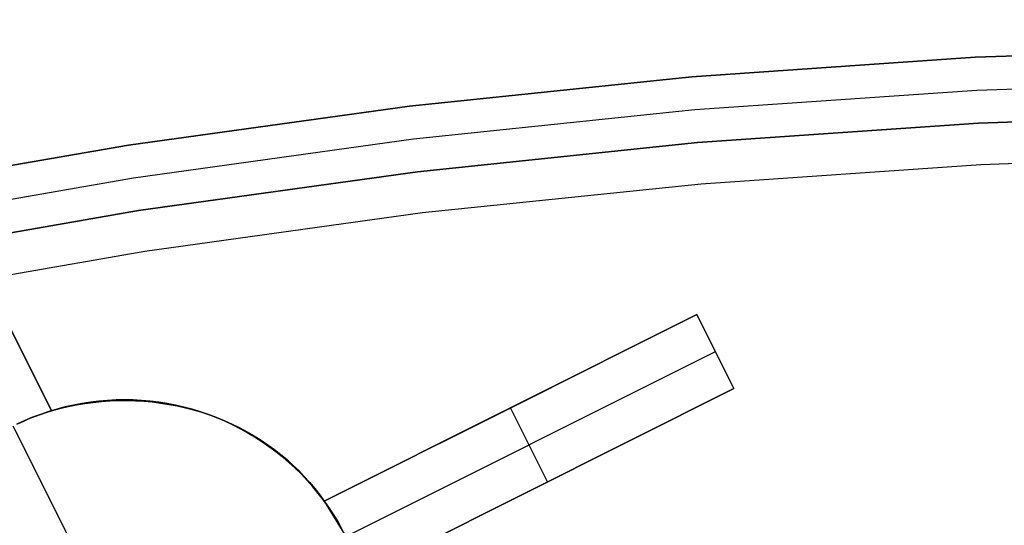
# Model space of a CAD drawing. Header units: millimetres. Extents: x 7986 to 9191, y -11326 to -10283.
# Tile 285 of 312: x 8572 to 8584, y -10572 to -10566. Entities that reach past the tile are written whole.
import ezdxf

# ---------------------------------------------------------------- set-up
doc = ezdxf.new("R2010")
doc.units = ezdxf.units.MM
doc.layers.add('BLANCO METALICO', color=7, linetype='Continuous', true_color=0xededed)
doc.layers.add('color', color=7, linetype='Continuous')

msp = doc.modelspace()

# ---------------------------------------------------------------- linework, layer by layer
at = {"layer": 'BLANCO METALICO'}
for p, q in [((8583.312, -10566.445, 143.581), (8586.745, -10566.326, 143.581)), ((8586.745, -10566.326, 141.965), (8583.312, -10566.445, 141.965)), ((8586.745, -10566.326, 140.465), (8583.312, -10566.445, 140.465)), ((8583.312, -10566.445, 142.773), (8586.745, -10566.326, 142.773)), ((8583.312, -10566.445, 141.215), (8586.745, -10566.326, 141.215)), ((8579.886, -10566.682, 143.581), (8583.312, -10566.445, 143.581)), ((8583.312, -10566.445, 141.965), (8579.886, -10566.682, 141.965)), ((8583.312, -10566.445, 140.465), (8579.886, -10566.682, 140.465)), ((8579.886, -10566.682, 142.773), (8583.312, -10566.445, 142.773)), ((8579.886, -10566.682, 141.215), (8583.312, -10566.445, 141.215)), ((8576.469, -10567.037, 143.581), (8579.886, -10566.682, 143.581)), ((8579.886, -10566.682, 141.965), (8576.469, -10567.037, 141.965)), ((8579.886, -10566.682, 140.465), (8576.469, -10567.037, 140.465)), ((8576.469, -10567.037, 142.773), (8579.886, -10566.682, 142.773)), ((8576.469, -10567.037, 141.215), (8579.886, -10566.682, 141.215)), ((8583.333, -10566.844, 143.581), (8586.752, -10566.726, 143.581)), ((8579.92, -10567.08, 143.581), (8583.333, -10566.844, 143.581)), ((8573.067, -10567.51, 143.581), (8576.469, -10567.037, 143.581)), ((8576.469, -10567.037, 141.965), (8573.067, -10567.51, 141.965)), ((8576.469, -10567.037, 140.465), (8573.067, -10567.51, 140.465)), ((8573.067, -10567.51, 142.773), (8576.469, -10567.037, 142.773)), ((8573.067, -10567.51, 141.215), (8576.469, -10567.037, 141.215)), ((8576.518, -10567.434, 143.581), (8579.92, -10567.08, 143.581)), ((8586.759, -10567.126, 143.581), (8583.354, -10567.244, 143.581)), ((8583.354, -10567.244, 141.965), (8586.759, -10567.126, 141.965)), ((8586.759, -10567.126, 142.773), (8583.354, -10567.244, 142.773)), ((8583.354, -10567.244, 140.465), (8586.759, -10567.126, 140.465)), ((8583.354, -10567.244, 143.581), (8579.955, -10567.479, 143.581)), ((8579.955, -10567.479, 141.965), (8583.354, -10567.244, 141.965)), ((8583.354, -10567.244, 142.773), (8579.955, -10567.479, 142.773)), ((8579.955, -10567.479, 140.465), (8583.354, -10567.244, 140.465)), ((8573.129, -10567.905, 143.581), (8576.518, -10567.434, 143.581)), ((8569.683, -10568.099, 143.581), (8573.067, -10567.51, 143.581)), ((8573.067, -10567.51, 141.965), (8569.683, -10568.099, 141.965)), ((8573.067, -10567.51, 140.465), (8569.683, -10568.099, 140.465)), ((8569.683, -10568.099, 142.773), (8573.067, -10567.51, 142.773)), ((8569.683, -10568.099, 141.215), (8573.067, -10567.51, 141.215)), ((8579.955, -10567.479, 143.581), (8576.566, -10567.831, 143.581)), ((8576.566, -10567.831, 141.965), (8579.955, -10567.479, 141.965)), ((8579.955, -10567.479, 142.773), (8576.566, -10567.831, 142.773)), ((8576.566, -10567.831, 140.465), (8579.955, -10567.479, 140.465)), ((8583.38, -10567.743, 139.165), (8586.768, -10567.626, 139.165)), ((8583.38, -10567.743, 139.965), (8586.768, -10567.626, 139.965)), ((8579.998, -10567.977, 139.165), (8583.38, -10567.743, 139.165)), ((8579.998, -10567.977, 139.965), (8583.38, -10567.743, 139.965)), ((8569.759, -10568.492, 143.581), (8573.129, -10567.905, 143.581)), ((8576.566, -10567.831, 143.581), (8573.191, -10568.3, 143.581)), ((8573.191, -10568.3, 141.965), (8576.566, -10567.831, 141.965)), ((8576.566, -10567.831, 142.773), (8573.191, -10568.3, 142.773)), ((8573.191, -10568.3, 140.465), (8576.566, -10567.831, 140.465)), ((8576.626, -10568.327, 139.165), (8579.998, -10567.977, 139.165)), ((8576.626, -10568.327, 139.965), (8579.998, -10567.977, 139.965)), ((8573.191, -10568.3, 143.581), (8569.834, -10568.885, 143.581)), ((8569.834, -10568.885, 141.965), (8573.191, -10568.3, 141.965)), ((8573.191, -10568.3, 142.773), (8569.834, -10568.885, 142.773)), ((8569.834, -10568.885, 140.465), (8573.191, -10568.3, 140.465)), ((8573.268, -10568.794, 139.165), (8576.626, -10568.327, 139.165)), ((8573.268, -10568.794, 139.965), (8576.626, -10568.327, 139.965)), ((8569.929, -10569.376, 139.165), (8573.268, -10568.794, 139.165)), ((8569.929, -10569.376, 139.965), (8573.268, -10568.794, 139.965))]:
    msp.add_line(p, q, dxfattribs=at)
at = {"layer": 'color', "color": 254, "true_color": 0xcad1ee}
for p, q in [((8572.139, -10570.725, -22.283), (8569.766, -10565.991, -16.988)), ((8569.766, -10565.991, -16.988), (8572.139, -10570.725, -14.823)), ((8572.139, -10570.725, -22.283), (8569.766, -10565.991, -16.988)), ((8569.766, -10565.991, -16.988), (8572.139, -10570.725, -14.823)), ((8572.139, -10570.725, -18.553), (8570.468, -10567.39, -18.553)), ((8579.945, -10569.562, -15.241), (8575.437, -10571.821, -20.283)), ((8575.437, -10571.821, -14.146), (8579.945, -10569.562, -14.886)), ((8579.945, -10569.562, -15.241), (8575.437, -10571.821, -20.283)), ((8575.437, -10571.821, -14.146), (8579.945, -10569.562, -14.886)), ((8580.393, -10570.456, -15.241), (8579.945, -10569.562, -15.241)), ((8579.945, -10569.562, -15.241), (8579.945, -10569.562, -14.886)), ((8579.945, -10569.562, -15.241), (8579.945, -10569.562, -14.886)), ((8579.945, -10569.562, -14.886), (8580.393, -10570.456, -14.49)), ((8580.393, -10570.456, -15.241), (8579.945, -10569.562, -15.241)), ((8579.945, -10569.562, -14.886), (8580.393, -10570.456, -14.49)), ((8580.393, -10570.456, -14.865), (8579.969, -10569.609, -14.865)), ((8575.699, -10572.249, -20.241), (8580.169, -10570.009, -15.241)), ((8580.169, -10570.009, -14.688), (8580.169, -10570.009, -15.241)), ((8578.181, -10570.446, -17.214), (8575.437, -10571.821, -17.214)), ((8575.885, -10572.715, -20.283), (8580.393, -10570.456, -15.241)), ((8580.393, -10570.456, -14.49), (8575.885, -10572.715, -13.742)), ((8575.885, -10572.715, -20.283), (8580.393, -10570.456, -15.241)), ((8580.393, -10570.456, -14.49), (8575.885, -10572.715, -13.742)), ((8580.393, -10570.456, -15.241), (8580.393, -10570.456, -14.49)), ((8580.393, -10570.456, -15.241), (8580.393, -10570.456, -14.49)), ((8572.404, -10570.656, -33.241), (8572.303, -10570.679, -33.241)), ((8572.404, -10570.656, -33.241), (8572.303, -10570.679, -33.241)), ((8572.303, -10570.679, -23.324), (8572.404, -10570.656, -23.324)), ((8572.338, -10570.675, -14.83), (8572.438, -10570.654, -14.832)), ((8572.338, -10570.675, -14.83), (8572.438, -10570.654, -14.832)), ((8572.506, -10570.637, -33.241), (8572.404, -10570.656, -33.241)), ((8572.506, -10570.637, -33.241), (8572.404, -10570.656, -33.241)), ((8572.404, -10570.656, -23.324), (8572.506, -10570.637, -23.324)), ((8572.438, -10570.654, -14.832), (8572.539, -10570.637, -14.832)), ((8572.438, -10570.654, -14.832), (8572.539, -10570.637, -14.832)), ((8572.608, -10570.621, -33.241), (8572.506, -10570.637, -33.241)), ((8572.608, -10570.621, -33.241), (8572.506, -10570.637, -33.241)), ((8572.506, -10570.637, -23.324), (8572.608, -10570.621, -23.324)), ((8572.539, -10570.637, -14.832), (8572.641, -10570.624, -14.831)), ((8572.539, -10570.637, -14.832), (8572.641, -10570.624, -14.831)), ((8572.711, -10570.609, -33.241), (8572.608, -10570.621, -33.241)), ((8572.711, -10570.609, -33.241), (8572.608, -10570.621, -33.241)), ((8572.608, -10570.621, -23.324), (8572.711, -10570.609, -23.324)), ((8572.641, -10570.624, -14.831), (8572.743, -10570.613, -14.828)), ((8572.641, -10570.624, -14.831), (8572.743, -10570.613, -14.828)), ((8572.814, -10570.6, -33.241), (8572.711, -10570.609, -33.241)), ((8572.814, -10570.6, -33.241), (8572.711, -10570.609, -33.241)), ((8572.711, -10570.609, -23.324), (8572.814, -10570.6, -23.324)), ((8572.743, -10570.613, -14.828), (8572.845, -10570.606, -14.824)), ((8572.743, -10570.613, -14.828), (8572.845, -10570.606, -14.824)), ((8572.918, -10570.595, -33.241), (8572.814, -10570.6, -33.241)), ((8572.918, -10570.595, -33.241), (8572.814, -10570.6, -33.241)), ((8572.814, -10570.6, -23.324), (8572.918, -10570.595, -23.324)), ((8572.845, -10570.606, -14.824), (8572.948, -10570.602, -14.819)), ((8572.845, -10570.606, -14.824), (8572.948, -10570.602, -14.819)), ((8573.021, -10570.593, -33.241), (8572.918, -10570.595, -33.241)), ((8573.021, -10570.593, -33.241), (8572.918, -10570.595, -33.241)), ((8572.918, -10570.595, -23.324), (8573.021, -10570.593, -23.324)), ((8572.948, -10570.602, -14.819), (8573.05, -10570.601, -14.812)), ((8572.948, -10570.602, -14.819), (8573.05, -10570.601, -14.812)), ((8573.125, -10570.595, -33.241), (8573.021, -10570.593, -33.241)), ((8573.125, -10570.595, -33.241), (8573.021, -10570.593, -33.241)), ((8573.021, -10570.593, -23.324), (8573.125, -10570.595, -23.324)), ((8573.05, -10570.601, -14.812), (8573.153, -10570.604, -14.804)), ((8573.05, -10570.601, -14.812), (8573.153, -10570.604, -14.804)), ((8573.228, -10570.601, -33.241), (8573.125, -10570.595, -33.241)), ((8573.228, -10570.601, -33.241), (8573.125, -10570.595, -33.241)), ((8573.125, -10570.595, -23.324), (8573.228, -10570.601, -23.324)), ((8573.153, -10570.604, -14.804), (8573.255, -10570.61, -14.794)), ((8573.153, -10570.604, -14.804), (8573.255, -10570.61, -14.794)), ((8573.332, -10570.61, -33.241), (8573.228, -10570.601, -33.241)), ((8573.332, -10570.61, -33.241), (8573.228, -10570.601, -33.241)), ((8573.228, -10570.601, -23.324), (8573.332, -10570.61, -23.324)), ((8573.255, -10570.61, -14.794), (8573.356, -10570.619, -14.784)), ((8573.255, -10570.61, -14.794), (8573.356, -10570.619, -14.784)), ((8573.434, -10570.622, -33.241), (8573.332, -10570.61, -33.241)), ((8573.434, -10570.622, -33.241), (8573.332, -10570.61, -33.241)), ((8573.332, -10570.61, -23.324), (8573.434, -10570.622, -23.324)), ((8573.356, -10570.619, -14.784), (8573.457, -10570.632, -14.771)), ((8573.356, -10570.619, -14.784), (8573.457, -10570.632, -14.771)), ((8573.537, -10570.639, -33.241), (8573.434, -10570.622, -33.241)), ((8573.537, -10570.639, -33.241), (8573.434, -10570.622, -33.241)), ((8573.434, -10570.622, -23.324), (8573.537, -10570.639, -23.324)), ((8573.457, -10570.632, -14.771), (8573.558, -10570.648, -14.758)), ((8573.457, -10570.632, -14.771), (8573.558, -10570.648, -14.758)), ((8573.638, -10570.658, -33.241), (8573.537, -10570.639, -33.241)), ((8573.638, -10570.658, -33.241), (8573.537, -10570.639, -33.241)), ((8573.537, -10570.639, -23.324), (8573.638, -10570.658, -23.324)), ((8573.558, -10570.648, -14.758), (8573.658, -10570.667, -14.743)), ((8573.558, -10570.648, -14.758), (8573.658, -10570.667, -14.743)), ((8573.739, -10570.681, -33.241), (8573.638, -10570.658, -33.241)), ((8573.739, -10570.681, -33.241), (8573.638, -10570.658, -33.241)), ((8573.638, -10570.658, -23.324), (8573.739, -10570.681, -23.324)), ((8572.006, -10570.769, -33.241), (8571.909, -10570.805, -33.241)), ((8572.006, -10570.769, -33.241), (8571.909, -10570.805, -33.241)), ((8571.909, -10570.805, -23.324), (8572.006, -10570.769, -23.324)), ((8571.936, -10570.795, -22.254), (8572.003, -10570.77, -22.262)), ((8571.936, -10570.795, -22.254), (8572.003, -10570.77, -22.262)), ((8572.003, -10570.77, -22.262), (8572.071, -10570.746, -22.271)), ((8572.003, -10570.77, -22.262), (8572.071, -10570.746, -22.271)), ((8572.104, -10570.736, -33.241), (8572.006, -10570.769, -33.241)), ((8572.104, -10570.736, -33.241), (8572.006, -10570.769, -33.241)), ((8572.006, -10570.769, -23.324), (8572.104, -10570.736, -23.324)), ((8572.071, -10570.746, -22.271), (8572.139, -10570.725, -22.283)), ((8572.071, -10570.746, -22.271), (8572.139, -10570.725, -22.283)), ((8572.203, -10570.706, -33.241), (8572.104, -10570.736, -33.241)), ((8572.203, -10570.706, -33.241), (8572.104, -10570.736, -33.241)), ((8572.104, -10570.736, -23.324), (8572.203, -10570.706, -23.324)), ((8572.139, -10570.725, -14.823), (8572.238, -10570.698, -14.827)), ((8572.139, -10570.725, -14.823), (8572.238, -10570.698, -14.827)), ((8572.139, -10570.725, -22.283), (8572.139, -10570.725, -14.823)), ((8572.139, -10570.725, -22.283), (8572.139, -10570.725, -14.823)), ((8572.303, -10570.679, -33.241), (8572.203, -10570.706, -33.241)), ((8572.303, -10570.679, -33.241), (8572.203, -10570.706, -33.241)), ((8572.203, -10570.706, -23.324), (8572.303, -10570.679, -23.324)), ((8572.238, -10570.698, -14.827), (8572.338, -10570.675, -14.83)), ((8572.238, -10570.698, -14.827), (8572.338, -10570.675, -14.83)), ((8573.658, -10570.667, -14.743), (8573.757, -10570.689, -14.727)), ((8573.658, -10570.667, -14.743), (8573.757, -10570.689, -14.727)), ((8573.839, -10570.708, -33.241), (8573.739, -10570.681, -33.241)), ((8573.839, -10570.708, -33.241), (8573.739, -10570.681, -33.241)), ((8573.739, -10570.681, -23.324), (8573.839, -10570.708, -23.324)), ((8573.757, -10570.689, -14.727), (8573.855, -10570.714, -14.71)), ((8573.757, -10570.689, -14.727), (8573.855, -10570.714, -14.71)), ((8573.938, -10570.738, -33.241), (8573.839, -10570.708, -33.241)), ((8573.938, -10570.738, -33.241), (8573.839, -10570.708, -33.241)), ((8573.839, -10570.708, -23.324), (8573.938, -10570.738, -23.324)), ((8573.855, -10570.714, -14.71), (8573.951, -10570.743, -14.692)), ((8573.855, -10570.714, -14.71), (8573.951, -10570.743, -14.692)), ((8574.036, -10570.772, -33.241), (8573.938, -10570.738, -33.241)), ((8574.036, -10570.772, -33.241), (8573.938, -10570.738, -33.241)), ((8573.938, -10570.738, -23.324), (8574.036, -10570.772, -23.324)), ((8573.951, -10570.743, -14.692), (8574.047, -10570.775, -14.672)), ((8573.951, -10570.743, -14.692), (8574.047, -10570.775, -14.672)), ((8574.133, -10570.809, -33.241), (8574.036, -10570.772, -33.241)), ((8574.133, -10570.809, -33.241), (8574.036, -10570.772, -33.241)), ((8574.036, -10570.772, -23.324), (8574.133, -10570.809, -23.324)), ((8574.047, -10570.775, -14.672), (8574.141, -10570.81, -14.651)), ((8574.047, -10570.775, -14.672), (8574.141, -10570.81, -14.651)), ((8578.139, -10571.585, -17.762), (8577.691, -10570.691, -17.762)), ((8577.691, -10570.691, -17.762), (8577.691, -10570.691, -14.504)), ((8571.813, -10570.845, -33.241), (8571.719, -10570.888, -33.241)), ((8571.813, -10570.845, -33.241), (8571.719, -10570.888, -33.241)), ((8571.719, -10570.888, -23.324), (8571.813, -10570.845, -23.324)), ((8571.738, -10570.88, -22.241), (8571.803, -10570.85, -22.244)), ((8571.738, -10570.88, -22.241), (8571.803, -10570.85, -22.244)), ((8571.803, -10570.85, -22.244), (8571.869, -10570.821, -22.248)), ((8571.803, -10570.85, -22.244), (8571.869, -10570.821, -22.248)), ((8571.909, -10570.805, -33.241), (8571.813, -10570.845, -33.241)), ((8571.909, -10570.805, -33.241), (8571.813, -10570.845, -33.241)), ((8571.813, -10570.845, -23.324), (8571.909, -10570.805, -23.324)), ((8571.869, -10570.821, -22.248), (8571.936, -10570.795, -22.254)), ((8571.869, -10570.821, -22.248), (8571.936, -10570.795, -22.254)), ((8574.229, -10570.849, -33.241), (8574.133, -10570.809, -33.241)), ((8574.229, -10570.849, -33.241), (8574.133, -10570.809, -33.241)), ((8574.133, -10570.809, -23.324), (8574.229, -10570.849, -23.324)), ((8574.141, -10570.81, -14.651), (8574.234, -10570.848, -14.629)), ((8574.141, -10570.81, -14.651), (8574.234, -10570.848, -14.629)), ((8574.323, -10570.892, -33.241), (8574.229, -10570.849, -33.241)), ((8574.323, -10570.892, -33.241), (8574.229, -10570.849, -33.241)), ((8574.229, -10570.849, -23.324), (8574.323, -10570.892, -23.324)), ((8574.234, -10570.848, -14.629), (8574.325, -10570.889, -14.606)), ((8574.234, -10570.848, -14.629), (8574.325, -10570.889, -14.606)), ((8574.415, -10570.939, -33.241), (8574.323, -10570.892, -33.241)), ((8574.415, -10570.939, -33.241), (8574.323, -10570.892, -33.241)), ((8574.323, -10570.892, -23.324), (8574.415, -10570.939, -23.324)), ((8574.325, -10570.889, -14.606), (8574.415, -10570.932, -14.582)), ((8574.325, -10570.889, -14.606), (8574.415, -10570.932, -14.582)), ((8572.457, -10572.476, -33.241), (8571.673, -10570.911, -33.241)), ((8574.415, -10570.932, -14.582), (8574.503, -10570.979, -14.557)), ((8574.415, -10570.932, -14.582), (8574.503, -10570.979, -14.557)), ((8574.506, -10570.989, -33.241), (8574.415, -10570.939, -33.241)), ((8574.506, -10570.989, -33.241), (8574.415, -10570.939, -33.241)), ((8574.415, -10570.939, -23.324), (8574.506, -10570.989, -23.324)), ((8574.503, -10570.979, -14.557), (8574.589, -10571.029, -14.53)), ((8574.503, -10570.979, -14.557), (8574.589, -10571.029, -14.53)), ((8574.595, -10571.042, -33.241), (8574.506, -10570.989, -33.241)), ((8574.595, -10571.042, -33.241), (8574.506, -10570.989, -33.241)), ((8574.506, -10570.989, -23.324), (8574.595, -10571.042, -23.324)), ((8574.589, -10571.029, -14.53), (8574.673, -10571.081, -14.503)), ((8574.589, -10571.029, -14.53), (8574.673, -10571.081, -14.503)), ((8574.682, -10571.098, -33.241), (8574.595, -10571.042, -33.241)), ((8574.682, -10571.098, -33.241), (8574.595, -10571.042, -33.241)), ((8574.595, -10571.042, -23.324), (8574.682, -10571.098, -23.324)), ((8574.673, -10571.081, -14.503), (8574.755, -10571.136, -14.475)), ((8574.673, -10571.081, -14.503), (8574.755, -10571.136, -14.475)), ((8574.767, -10571.157, -33.241), (8574.682, -10571.098, -33.241)), ((8574.767, -10571.157, -33.241), (8574.682, -10571.098, -33.241)), ((8574.682, -10571.098, -23.324), (8574.767, -10571.157, -23.324)), ((8574.755, -10571.136, -14.475), (8574.834, -10571.194, -14.446)), ((8574.755, -10571.136, -14.475), (8574.834, -10571.194, -14.446)), ((8574.85, -10571.218, -33.241), (8574.767, -10571.157, -33.241)), ((8574.85, -10571.218, -33.241), (8574.767, -10571.157, -33.241)), ((8574.767, -10571.157, -23.324), (8574.85, -10571.218, -23.324)), ((8574.834, -10571.194, -14.446), (8574.912, -10571.254, -14.415)), ((8574.834, -10571.194, -14.446), (8574.912, -10571.254, -14.415)), ((8574.931, -10571.283, -33.241), (8574.85, -10571.218, -33.241)), ((8574.931, -10571.283, -33.241), (8574.85, -10571.218, -33.241)), ((8574.85, -10571.218, -23.324), (8574.931, -10571.283, -23.324)), ((8575.885, -10572.715, -17.013), (8578.809, -10571.25, -17.013)), ((8574.912, -10571.254, -14.415), (8574.987, -10571.317, -14.384)), ((8574.912, -10571.254, -14.415), (8574.987, -10571.317, -14.384)), ((8575.01, -10571.351, -33.241), (8574.931, -10571.283, -33.241)), ((8575.01, -10571.351, -33.241), (8574.931, -10571.283, -33.241)), ((8574.931, -10571.283, -23.324), (8575.01, -10571.351, -23.324)), ((8574.987, -10571.317, -14.384), (8575.059, -10571.383, -14.352)), ((8574.987, -10571.317, -14.384), (8575.059, -10571.383, -14.352)), ((8575.086, -10571.421, -33.241), (8575.01, -10571.351, -33.241)), ((8575.086, -10571.421, -33.241), (8575.01, -10571.351, -33.241)), ((8575.01, -10571.351, -23.324), (8575.086, -10571.421, -23.324)), ((8575.059, -10571.383, -14.352), (8575.129, -10571.45, -14.32)), ((8575.059, -10571.383, -14.352), (8575.129, -10571.45, -14.32)), ((8575.16, -10571.493, -33.241), (8575.086, -10571.421, -33.241)), ((8575.16, -10571.493, -33.241), (8575.086, -10571.421, -33.241)), ((8575.086, -10571.421, -23.324), (8575.16, -10571.493, -23.324)), ((8575.129, -10571.45, -14.32), (8575.196, -10571.52, -14.286)), ((8575.129, -10571.45, -14.32), (8575.196, -10571.52, -14.286)), ((8575.231, -10571.569, -33.241), (8575.16, -10571.493, -33.241)), ((8575.231, -10571.569, -33.241), (8575.16, -10571.493, -33.241)), ((8575.16, -10571.493, -23.324), (8575.231, -10571.569, -23.324)), ((8575.196, -10571.52, -14.286), (8575.261, -10571.592, -14.252)), ((8575.196, -10571.52, -14.286), (8575.261, -10571.592, -14.252)), ((8575.299, -10571.646, -33.241), (8575.231, -10571.569, -33.241)), ((8575.299, -10571.646, -33.241), (8575.231, -10571.569, -33.241)), ((8575.231, -10571.569, -23.324), (8575.299, -10571.646, -23.324)), ((8575.261, -10571.592, -14.252), (8575.323, -10571.666, -14.217)), ((8575.261, -10571.592, -14.252), (8575.323, -10571.666, -14.217)), ((8578.139, -10571.585, -14.104), (8578.139, -10571.585, -17.762)), ((8575.365, -10571.726, -33.241), (8575.299, -10571.646, -33.241)), ((8575.365, -10571.726, -33.241), (8575.299, -10571.646, -33.241)), ((8575.299, -10571.646, -23.324), (8575.365, -10571.726, -23.324)), ((8575.323, -10571.666, -14.217), (8575.382, -10571.743, -14.182)), ((8575.323, -10571.666, -14.217), (8575.382, -10571.743, -14.182)), ((8575.428, -10571.808, -33.241), (8575.365, -10571.726, -33.241)), ((8575.428, -10571.808, -33.241), (8575.365, -10571.726, -33.241)), ((8575.365, -10571.726, -23.324), (8575.428, -10571.808, -23.324)), ((8575.382, -10571.743, -14.182), (8575.437, -10571.821, -14.146)), ((8575.382, -10571.743, -14.182), (8575.437, -10571.821, -14.146)), ((8575.488, -10571.893, -33.241), (8575.428, -10571.808, -33.241)), ((8575.488, -10571.893, -33.241), (8575.428, -10571.808, -33.241)), ((8575.428, -10571.808, -23.324), (8575.488, -10571.893, -23.324)), ((8575.437, -10571.821, -20.283), (8575.699, -10572.249, -20.241)), ((8575.437, -10571.821, -14.146), (8575.437, -10571.821, -20.283)), ((8575.437, -10571.821, -14.146), (8575.437, -10571.821, -20.283)), ((8575.437, -10571.821, -20.283), (8575.699, -10572.249, -20.241)), ((8575.546, -10571.979, -33.241), (8575.488, -10571.893, -33.241)), ((8575.546, -10571.979, -33.241), (8575.488, -10571.893, -33.241)), ((8575.488, -10571.893, -23.324), (8575.546, -10571.979, -23.324)), ((8575.6, -10572.067, -33.241), (8575.546, -10571.979, -33.241)), ((8575.6, -10572.067, -33.241), (8575.546, -10571.979, -33.241)), ((8575.546, -10571.979, -23.324), (8575.6, -10572.067, -23.324)), ((8575.651, -10572.157, -33.241), (8575.6, -10572.067, -33.241)), ((8575.651, -10572.157, -33.241), (8575.6, -10572.067, -33.241)), ((8575.6, -10572.067, -23.324), (8575.651, -10572.157, -23.324))]:
    msp.add_line(p, q, dxfattribs=at)

doc.saveas('drawing.dxf')
